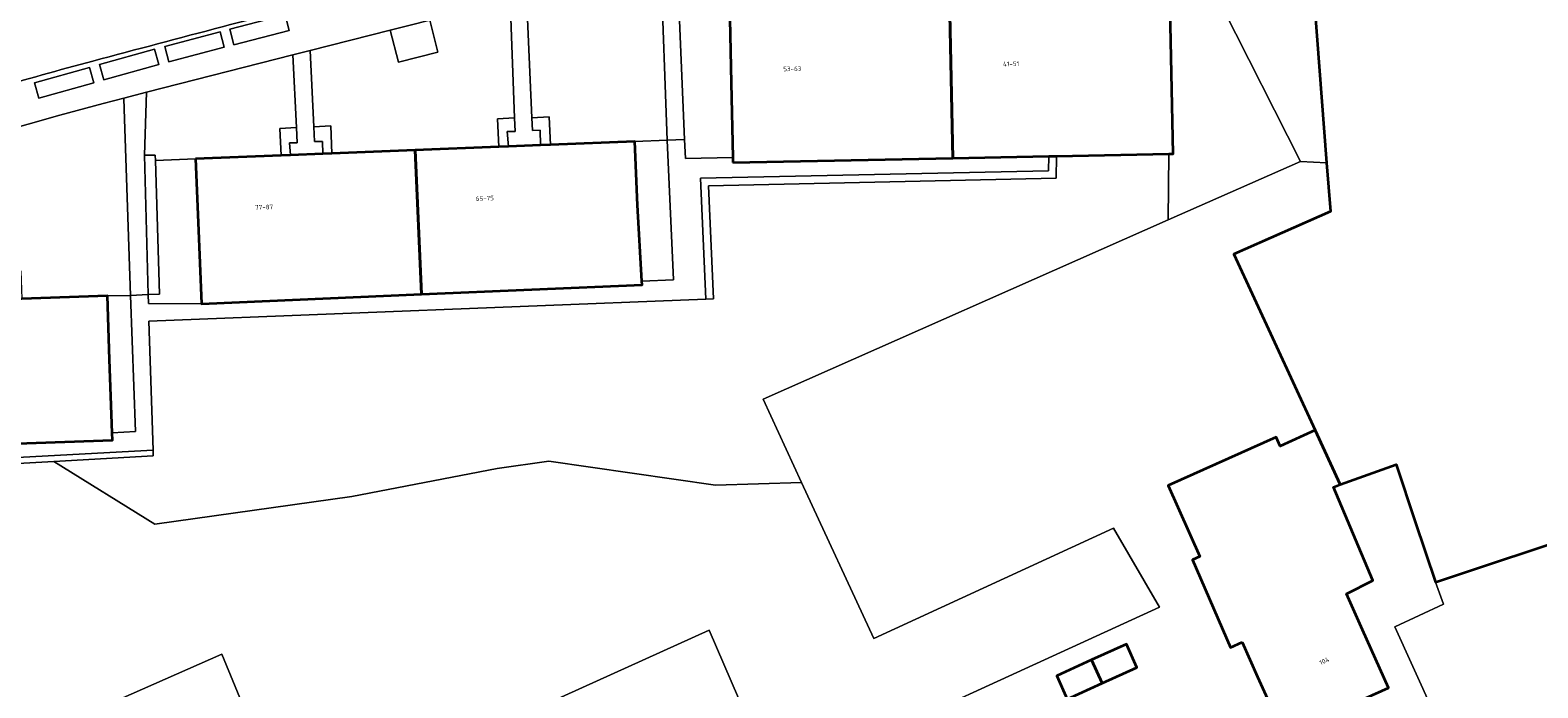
# Model space of a CAD drawing. Header units: metres. Extents: x 197700 to 204338, y 317132 to 325229.
# Tile 675 of 1056: x 202540 to 202659, y 319092 to 319144. Entities that reach past the tile are written whole.
import ezdxf
from ezdxf.enums import TextEntityAlignment as Align

# ---------------------------------------------------------------- set-up
doc = ezdxf.new("R2010")
doc.units = ezdxf.units.M
for name, color, linetype, lineweight in [('B-WE-GR-BEPLANTING_CULTUUR_HEESTERS-GV', 90, 'Continuous', 18), ('B-WE-OG-BEBOUWING-GV', 7, 'Continuous', 35), ('B-WE-OG-BEBOUWING-T18', 10, 'Continuous', 18), ('B-WE-OG-TERREIN_CULTUURSCHEIDING-GV', 7, 'Continuous', 18), ('B-WE-OG-TERREIN_ERF-GV', 7, 'Continuous', 18), ('B-WE-VH-VERHARDING_BETONSTRAATSTEEN-GV', 252, 'Continuous', 18), ('B-WE-VH-VERHARDING_OPEN-GV', 252, 'Continuous', 18), ('B-WE-VH-VERHARDING_STRAATBAKSTEEN-GV', 252, 'Continuous', 18), ('B-WE-VH-VERHARDING_TEGEL-GV', 252, 'Continuous', 18)]:
    doc.layers.add(name, color=color, linetype=linetype, lineweight=lineweight)
doc.styles.add('NLCS-ISO-M200-T18', font='NLCS-ISO.ttf', dxfattribs={"height": 0.36})

msp = doc.modelspace()

# ---------------------------------------------------------------- linework, layer by layer
at = {"layer": 'B-WE-GR-BEPLANTING_CULTUUR_HEESTERS-GV'}
for points in [[(202629.974, 319134.344), (202629.93, 319129.145), (202640.317, 319133.739), (202634.227, 319145.783), (202630.07, 319145.69), (202630.182, 319140.691), (202630.324, 319134.351)], [(202595.558, 319139.913), (202595.446, 319144.912), (202591.614, 319144.826), (202591.484, 319144.823), (202591.894, 319135.469), (202591.959, 319133.973), (202595.689, 319134.052)], [(202553.637, 319128.938), (202553.438, 319133.934), (202550.276, 319133.808), (202550.589, 319123.323), (202549.709, 319123.293), (202549.733, 319122.567), (202553.891, 319122.555)], [(202620.53, 319134.154), (202620.52, 319133.002), (202593.144, 319132.423), (202593.56, 319122.924), (202594.159, 319122.948), (202593.77, 319131.836), (202621.115, 319132.414), (202621.129, 319134.166)], [(202521.93, 319109.531), (202521.922, 319109.04), (202542.285, 319110.166), (202550.114, 319110.599), (202550.099, 319111.056)]]:
    msp.add_lwpolyline(points, close=True, dxfattribs=at)
at = {"layer": 'B-WE-OG-BEBOUWING-GV'}
msp.add_lwpolyline([(202661.545, 319153.528), (202657.061, 319153.198), (202657.275, 319150.296), (202650.383, 319149.762), (202650.046, 319154.15), (202640.858, 319153.443), (202641.241, 319148.458), (202642.38, 319133.622), (202642.674, 319129.801), (202635.088, 319126.463), (202641.47, 319112.632), (202643.45, 319108.34), (202647.855, 319109.923), (202649.355, 319105.413), (202650.933, 319100.669), (202687.662, 319112.88)], dxfattribs=at)
for points in [[(202630.07, 319145.69), (202623.389, 319145.54), (202622.625, 319145.523), (202620.073, 319145.465), (202619.344, 319145.449), (202612.758, 319145.301), (202612.985, 319134.002), (202620.53, 319134.154), (202621.129, 319134.166), (202629.974, 319134.344), (202630.324, 319134.351), (202630.182, 319140.691)], [(202595.698, 319133.655), (202612.985, 319134.002), (202612.758, 319145.301), (202606.119, 319145.152), (202605.439, 319145.137), (202602.922, 319145.08), (202602.119, 319145.062), (202595.446, 319144.912), (202595.558, 319139.913), (202595.689, 319134.052)], [(202578.053, 319134.917), (202577.289, 319134.887), (202570.712, 319134.624), (202571.2, 319123.302), (202588.548, 319124.05), (202588.532, 319124.331), (202588.186, 319130.317), (202587.986, 319135.313), (202581.349, 319135.049), (202580.558, 319135.017)], [(202553.438, 319133.934), (202553.637, 319128.938), (202553.891, 319122.555), (202571.2, 319123.302), (202570.712, 319134.624), (202564.165, 319134.362), (202563.438, 319134.333), (202560.915, 319134.232), (202560.176, 319134.203)], [(202539.037, 319122.926), (202536.537, 319122.84), (202535.779, 319122.814), (202529.228, 319122.588), (202529.625, 319111.227), (202546.899, 319111.832), (202546.879, 319112.417), (202546.68, 319118.186), (202546.508, 319123.183), (202539.782, 319122.952)], [(202635.728, 319095.968), (202636.959, 319093.227), (202639.007, 319088.666), (202647.255, 319092.369), (202645.208, 319096.93), (202643.933, 319099.77), (202646.004, 319100.804), (202642.931, 319108.153), (202643.45, 319108.34), (202641.47, 319112.632), (202638.727, 319111.366), (202638.412, 319112.068), (202629.924, 319108.261), (202632.42, 319102.697), (202631.835, 319102.44), (202634.832, 319095.533)], [(202624.719, 319092.728), (202627.447, 319093.974), (202626.633, 319095.808), (202623.905, 319094.562)], [(202624.719, 319092.728), (202623.905, 319094.562), (202621.177, 319093.317), (202621.991, 319091.482)]]:
    msp.add_lwpolyline(points, close=True, dxfattribs=at)
at = {"layer": 'B-WE-OG-TERREIN_CULTUURSCHEIDING-GV'}
for points in [[(202581.349, 319135.049), (202587.986, 319135.313), (202590.517, 319135.414), (202590.026, 319149.119), (202584.734, 319147.988), (202579.464, 319146.766), (202579.882, 319137.168), (202581.252, 319137.248)], [(202570.712, 319134.624), (202577.289, 319134.887), (202577.189, 319137.085), (202578.522, 319137.159), (202578.174, 319146.437), (202571.855, 319144.846), (202572.491, 319142.326), (202569.388, 319141.544), (202568.752, 319144.064), (202562.438, 319142.469), (202562.736, 319136.473), (202564.07, 319136.532), (202564.165, 319134.362)], [(202561.368, 319136.413), (202561.095, 319142.132), (202549.575, 319139.187), (202549.43, 319134.226), (202550.263, 319134.24), (202550.276, 319133.808), (202553.438, 319133.934), (202560.176, 319134.203), (202560.068, 319136.337)], [(202539.782, 319122.952), (202546.508, 319123.183), (202548.329, 319123.215), (202547.831, 319137.843), (202547.798, 319138.723), (202546.169, 319138.284), (202542.767, 319137.367), (202537.753, 319135.953), (202538.371, 319125.062), (202539.698, 319125.133)], [(202590.517, 319135.414), (202587.986, 319135.313), (202588.186, 319130.317), (202588.532, 319124.331), (202591.028, 319124.448), (202590.535, 319135.415)], [(202629.93, 319129.145), (202629.974, 319134.344), (202621.129, 319134.166), (202621.115, 319132.414), (202593.77, 319131.836), (202594.159, 319122.948), (202593.56, 319122.924), (202549.773, 319121.178), (202550.099, 319111.056), (202550.114, 319110.599), (202542.285, 319110.166), (202550.236, 319105.233), (202565.725, 319107.418), (202577.144, 319109.602), (202581.214, 319110.198), (202594.32, 319108.312), (202601.1, 319108.509), (202598.069, 319115.053)], [(202546.68, 319118.186), (202546.879, 319112.417), (202548.71, 319112.518), (202548.329, 319123.215), (202546.508, 319123.183)]]:
    msp.add_lwpolyline(points, close=True, dxfattribs=at)
msp.add_lwpolyline([(202538.326, 319087.448), (202555.502, 319095.007), (202560.877, 319081.995), (202593.826, 319096.917), (202599.004, 319084.877), (202629.233, 319098.716), (202625.629, 319104.923), (202606.779, 319096.246), (202601.1, 319108.509), (202594.32, 319108.312), (202581.214, 319110.198), (202577.144, 319109.602), (202565.725, 319107.418), (202550.236, 319105.233), (202542.285, 319110.166), (202521.922, 319109.04), (202521.93, 319109.531), (202521.952, 319110.958), (202512.231, 319110.618), (202505.57, 319107.69), (202506.208, 319105.795), (202509.953, 319094.668), (202509.344, 319094.391), (202510.316, 319091.448)], dxfattribs=at)
at = {"layer": 'B-WE-OG-TERREIN_ERF-GV'}
for points in [[(202669.243, 319159.327), (202656.677, 319158.319), (202653.702, 319157.722), (202638.474, 319156.089), (202635.644, 319156.323), (202631.907, 319155.83), (202632.696, 319150.116), (202632.993, 319150.157), (202634.227, 319145.783), (202640.317, 319133.739), (202642.38, 319133.622), (202641.241, 319148.458), (202640.858, 319153.443), (202650.046, 319154.15), (202650.383, 319149.762), (202657.275, 319150.296), (202657.061, 319153.198), (202661.545, 319153.528)], [(202639.007, 319088.666), (202636.959, 319093.227), (202635.728, 319095.968), (202634.832, 319095.533), (202631.835, 319102.44), (202632.42, 319102.697), (202629.924, 319108.261), (202638.412, 319112.068), (202638.727, 319111.366), (202641.47, 319112.632), (202635.088, 319126.463), (202642.674, 319129.801), (202642.38, 319133.622), (202640.317, 319133.739), (202629.93, 319129.145), (202598.069, 319115.053), (202601.1, 319108.509), (202606.779, 319096.246), (202625.629, 319104.923), (202629.233, 319098.716), (202599.004, 319084.877), (202593.826, 319096.917), (202560.877, 319081.995), (202555.502, 319095.007), (202538.326, 319087.448)], [(202652.242, 319087.234), (202647.755, 319097.174), (202651.563, 319098.949), (202650.933, 319100.669), (202649.355, 319105.413), (202647.855, 319109.923), (202643.45, 319108.34), (202642.931, 319108.153), (202646.004, 319100.804), (202643.933, 319099.77), (202645.208, 319096.93), (202647.255, 319092.369)]]:
    msp.add_lwpolyline(points, dxfattribs=at)
msp.add_lwpolyline([(202623.905, 319094.562), (202626.633, 319095.808), (202627.447, 319093.974), (202624.719, 319092.728), (202621.991, 319091.482), (202621.177, 319093.317)], close=True, dxfattribs=at)
at = {"layer": 'B-WE-VH-VERHARDING_BETONSTRAATSTEEN-GV'}
msp.add_lwpolyline([(202650.933, 319100.669), (202651.563, 319098.949), (202647.755, 319097.174), (202652.242, 319087.234), (202649.997, 319086.229), (202650.806, 319084.229), (202651.614, 319082.529), (202653.658, 319083.466), (202662.766, 319087.638), (202684.638, 319097.659), (202692.71, 319101.358), (202692.828, 319101.17), (202692.974, 319101.169), (202691.361, 319104.738), (202687.662, 319112.88)], close=True, dxfattribs=at)
at = {"layer": 'B-WE-VH-VERHARDING_OPEN-GV'}
for points in [[(202571.855, 319144.846), (202570.304, 319144.456), (202568.752, 319144.064), (202569.388, 319141.544), (202572.491, 319142.326)], [(202579.882, 319137.168), (202579.926, 319136.167), (202580.539, 319136.187), (202580.558, 319135.017), (202581.349, 319135.049), (202581.252, 319137.248)], [(202577.289, 319134.887), (202578.053, 319134.917), (202577.943, 319136.088), (202578.562, 319136.098), (202578.522, 319137.159), (202577.189, 319137.085)]]:
    msp.add_lwpolyline(points, close=True, dxfattribs=at)
at = {"layer": 'B-WE-VH-VERHARDING_STRAATBAKSTEEN-GV'}
msp.add_lwpolyline([(202537.753, 319135.953), (202542.767, 319137.367), (202546.169, 319138.284), (202547.798, 319138.723), (202549.575, 319139.187), (202561.095, 319142.132), (202562.438, 319142.469), (202568.752, 319144.064), (202570.304, 319144.456), (202571.855, 319144.846), (202578.174, 319146.437), (202579.464, 319146.766), (202584.734, 319147.988), (202590.026, 319149.119), (202591.285, 319149.374), (202591.396, 319149.396), (202596.595, 319150.383)], dxfattribs=at)
for points in [[(202545.36, 319141.625, -0.0027063), (202565.735, 319146.968)], [(202565.735, 319146.968, 0.0027063), (202545.36, 319141.625)], [(202529.506, 319136.927, -0.015106), (202545.36, 319141.625)], [(202545.36, 319141.625, 0.015106), (202529.506, 319136.927)]]:
    msp.add_lwpolyline(points, format="xyb", dxfattribs=at)
for points in [[(202556.448, 319142.917), (202556.136, 319144.126), (202560.492, 319145.252), (202560.804, 319144.043)], [(202556.448, 319142.917), (202560.804, 319144.043), (202560.492, 319145.252), (202556.136, 319144.126)], [(202551.34, 319141.572), (202551.021, 319142.779), (202555.37, 319143.93), (202555.689, 319142.723)], [(202551.34, 319141.572), (202555.689, 319142.723), (202555.37, 319143.93), (202551.021, 319142.779)], [(202546.213, 319140.155), (202545.881, 319141.359), (202550.218, 319142.555), (202550.55, 319141.351)], [(202546.213, 319140.155), (202550.55, 319141.351), (202550.218, 319142.555), (202545.881, 319141.359)], [(202541.1, 319138.717), (202540.765, 319139.92), (202545.098, 319141.13), (202545.434, 319139.927)], [(202541.1, 319138.717), (202545.434, 319139.927), (202545.098, 319141.13), (202540.765, 319139.92)]]:
    msp.add_lwpolyline(points, close=True, dxfattribs=at)
at = {"layer": 'B-WE-VH-VERHARDING_TEGEL-GV'}
for points in [[(202591.484, 319144.823), (202591.285, 319149.374), (202590.026, 319149.119), (202590.517, 319135.414), (202590.535, 319135.415), (202591.894, 319135.469)], [(202578.053, 319134.917), (202580.558, 319135.017), (202580.539, 319136.187), (202579.926, 319136.167), (202579.882, 319137.168), (202579.464, 319146.766), (202578.174, 319146.437), (202578.522, 319137.159), (202578.562, 319136.098), (202577.943, 319136.088)], [(202562.438, 319142.469), (202561.095, 319142.132), (202561.368, 319136.413), (202561.426, 319135.198), (202560.822, 319135.201), (202560.915, 319134.232), (202563.438, 319134.333), (202563.407, 319135.313), (202562.794, 319135.295), (202562.736, 319136.473)], [(202549.575, 319139.187), (202547.798, 319138.723), (202547.831, 319137.843), (202548.329, 319123.215), (202549.709, 319123.293), (202549.43, 319134.226)], [(202560.915, 319134.232), (202560.822, 319135.201), (202561.426, 319135.198), (202561.368, 319136.413), (202560.068, 319136.337), (202560.176, 319134.203)], [(202563.438, 319134.333), (202564.165, 319134.362), (202564.07, 319136.532), (202562.736, 319136.473), (202562.794, 319135.295), (202563.407, 319135.313)], [(202549.709, 319123.293), (202550.589, 319123.323), (202550.276, 319133.808), (202550.263, 319134.24), (202549.43, 319134.226)]]:
    msp.add_lwpolyline(points, close=True, dxfattribs=at)
msp.add_lwpolyline([(202521.93, 319109.531), (202550.099, 319111.056), (202549.773, 319121.178), (202593.56, 319122.924), (202593.144, 319132.423), (202620.52, 319133.002), (202620.53, 319134.154), (202612.985, 319134.002), (202595.698, 319133.655), (202595.689, 319134.052), (202591.959, 319133.973), (202591.894, 319135.469), (202590.535, 319135.415), (202591.028, 319124.448), (202588.532, 319124.331), (202588.548, 319124.05), (202571.2, 319123.302), (202553.891, 319122.555), (202549.733, 319122.567), (202549.709, 319123.293), (202548.329, 319123.215), (202548.71, 319112.518), (202546.879, 319112.417), (202546.899, 319111.832), (202529.625, 319111.227)], dxfattribs=at)

# ---------------------------------------------------------------- texts
at = {"layer": 'B-WE-OG-BEBOUWING-T18', "style": 'NLCS-ISO-M200-T18'}
for s, rotation, p in [('53-63', 1.2, (202600.364, 319141.022)), ('41-51', 1.2, (202617.567, 319141.408)), ('77-87', 2.2, (202558.825, 319130.146)), ('65-75', 2.2, (202576.183, 319130.84)), ('104', 24.1, (202642.197, 319094.483))]:
    msp.add_text(s, height=0.36, rotation=rotation, dxfattribs=at).set_placement(p, align=Align.MIDDLE)

doc.saveas('drawing.dxf')
